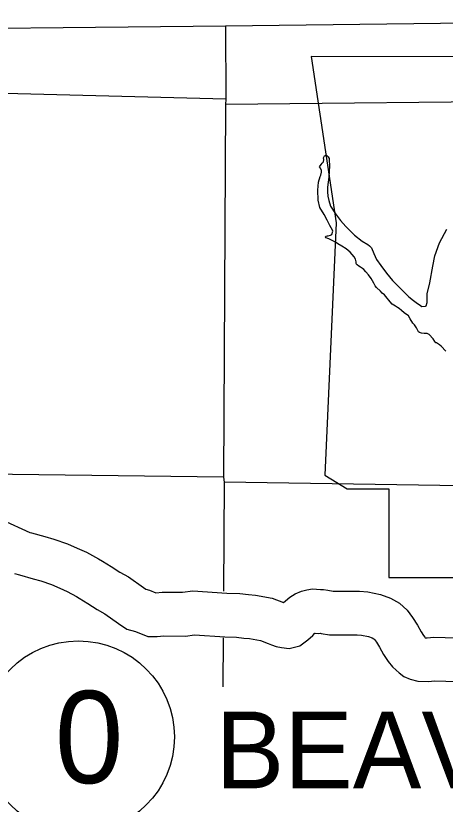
# Model space of a CAD drawing. Extents: x 77230 to 630905, y 790554 to 1662844.
# Drawn here: x 351748 to 357646, y 1628780 to 1639610 of the extents above; entities that cross this region are included whole.
import ezdxf

# ---------------------------------------------------------------- set-up
doc = ezdxf.new("R2010")
doc.units = 0
for name, color, linetype in [('Level 14', 7, 'Continuous'), ('Level 15', 7, 'Continuous'), ('Level 16', 7, 'Continuous'), ('Level 17', 7, 'Continuous'), ('Level 22', 7, 'Continuous'), ('Level 24', 7, 'Continuous'), ('Level 27', 7, 'Continuous'), ('Level 33', 7, 'Continuous')]:
    doc.layers.add(name, color=color, linetype=linetype)

msp = doc.modelspace()

# ---------------------------------------------------------------- linework, layer by layer
at = {"layer": 'Level 14'}
msp.add_lwpolyline([(338556, 1639267), (343823, 1639351), (349273, 1639417), (354630, 1639473), (359059, 1639529), (364378, 1639584), (367437, 1639610)], dxfattribs=at)
at = {"layer": 'Level 15'}
for points in [[(354630, 1639473), (354631, 1638464), (354628, 1638390), (354599, 1633274), (354610, 1633204), (354600, 1631707)], [(354596, 1631065), (354591, 1630391)]]:
    msp.add_lwpolyline(points, dxfattribs=at)
at = {"layer": 'Level 16'}
for points in [[(354631, 1638464), (349271, 1638604), (343841, 1638666), (338567, 1638659), (333182, 1638541)], [(361579, 1638291), (359054, 1638435), (354628, 1638390)], [(354599, 1633274), (350612, 1633323)], [(359057, 1633137), (354610, 1633204)]]:
    msp.add_lwpolyline(points, dxfattribs=at)
at = {"layer": 'Level 17'}
for points in [[(357013, 1635588), (356989, 1635605), (356961, 1635621), (356919, 1635647), (356890, 1635682), (356832, 1635754), (356812, 1635778), (356781, 1635800), (356755, 1635827), (356701, 1635877), (356684, 1635899), (356664, 1635939), (356629, 1636002), (356593, 1636052), (356557, 1636094), (356526, 1636127), (356510, 1636137), (356482, 1636159), (356458, 1636173), (356438, 1636187), (356434, 1636189), (356423, 1636206), (356421, 1636232), (356413, 1636268), (356397, 1636298), (356338, 1636362), (356286, 1636407), (356225, 1636447), (356171, 1636478), (356137, 1636502), (356084, 1636529), (356046, 1636547), (356034, 1636549), (356012, 1636559), (356000, 1636575), (356004, 1636585), (356024, 1636587), (356036, 1636589), (356068, 1636597), (356090, 1636606), (356103, 1636650), (356097, 1636664), (356060, 1636731), (356024, 1636803), (355981, 1636881), (355922, 1636978), (355901, 1637078), (355894, 1637214), (355907, 1637323), (355928, 1637401), (355938, 1637421), (355945, 1637463), (355945, 1637485), (355931, 1637515), (355921, 1637537), (355940, 1637567), (355958, 1637584), (355972, 1637606), (355980, 1637634), (355975, 1637660), (355989, 1637688), (356015, 1637694), (356021, 1637692), (356039, 1637674), (356050, 1637651), (356052, 1637629), (356057, 1637550), (356048, 1637394), (356031, 1637254), (356030, 1637194), (356035, 1637132), (356045, 1637072), (356072, 1636994), (356141, 1636890), (356206, 1636797), (356279, 1636716), (356402, 1636597), (356506, 1636516), (356583, 1636468), (356605, 1636451), (356633, 1636421), (356666, 1636343), (356701, 1636261), (356760, 1636178), (356837, 1636076), (356922, 1635975), (357027, 1635868), (357105, 1635789), (357148, 1635751), (357210, 1635698), (357267, 1635660), (357287, 1635642), (357325, 1635619), (357375, 1635621), (357385, 1635627), (357397, 1635671), (357399, 1635790), (357432, 1635944), (357474, 1636169), (357504, 1636313), (357565, 1636490)], [(357565, 1636490), (357667, 1636681)], [(357653, 1635005), (357588, 1635073), (357566, 1635092), (357526, 1635116), (357518, 1635120), (357504, 1635138), (357479, 1635174), (357427, 1635231), (357399, 1635245), (357371, 1635247), (357355, 1635247), (357321, 1635250), (357293, 1635260), (357278, 1635270), (357274, 1635280), (357250, 1635322), (357222, 1635363), (357199, 1635387), (357163, 1635447), (357142, 1635487), (357080, 1635532), (357044, 1635560), (357013, 1635588)]]:
    msp.add_lwpolyline(points, dxfattribs=at)
at = {"layer": 'Level 22'}
for points in [[(351560, 1632685), (351942, 1632512), (351962, 1632506), (352146, 1632457), (352273, 1632422), (352459, 1632357), (352591, 1632298), (352719, 1632243), (352885, 1632152), (352937, 1632120), (353058, 1632045), (353176, 1631970), (353294, 1631902), (353503, 1631757), (353536, 1631734), (353586, 1631719), (353670, 1631686), (353758, 1631693), (354040, 1631691), (354180, 1631710), (354648, 1631679), (354825, 1631673), (354945, 1631659), (355040, 1631650), (355268, 1631609), (355426, 1631549), (355451, 1631575), (355514, 1631624), (355585, 1631668), (355673, 1631708), (355746, 1631726), (355825, 1631739), (355934, 1631728), (355972, 1631728), (356033, 1631719), (356107, 1631708), (356154, 1631707), (356222, 1631706), (356291, 1631705), (356361, 1631708), (356468, 1631707), (356583, 1631696), (356756, 1631662), (356892, 1631611), (357019, 1631541), (357122, 1631444), (357196, 1631347), (357263, 1631240), (357313, 1631148), (357346, 1631098), (357365, 1631075), (357372, 1631068), (357397, 1631068), (357491, 1631073), (358424, 1631048)], [(351730, 1631949), (351798, 1631929), (351988, 1631878), (352093, 1631849), (352238, 1631799), (352351, 1631749), (352456, 1631703), (352584, 1631633), (352620, 1631611), (352738, 1631537), (352866, 1631456), (352973, 1631394), (353160, 1631265), (353272, 1631186), (353391, 1631151), (353563, 1631084), (353691, 1631086), (353780, 1631093), (354078, 1631091), (354201, 1631108), (354618, 1631080), (354781, 1631074), (354881, 1631063), (354958, 1631055), (355107, 1631029), (355216, 1630987), (355258, 1630969), (355325, 1630949), (355398, 1630931), (355503, 1630919), (355651, 1630956), (355758, 1631039), (355826, 1631100), (355854, 1631128), (355859, 1631132), (355859, 1631132), (355909, 1631127), (355931, 1631128), (355942, 1631126), (356056, 1631108), (356145, 1631107), (356214, 1631106), (356301, 1631105), (356371, 1631108), (356436, 1631107), (356496, 1631101), (356592, 1631083), (356641, 1631064), (356663, 1631052), (356674, 1631042), (356702, 1631005), (356745, 1630937), (356798, 1630839), (356863, 1630741), (356921, 1630669), (356972, 1630620), (357011, 1630587), (357077, 1630533), (357164, 1630499), (357268, 1630469), (357412, 1630468), (357501, 1630473), (358408, 1630448)]]:
    msp.add_lwpolyline(points, dxfattribs=at)
at = {"layer": 'Level 24'}
msp.add_lwpolyline([(355804, 1639050), (356146, 1636766), (355994, 1633302), (356299, 1633112), (356870, 1633112), (356870, 1631894), (361666, 1631894), (361894, 1632388), (361818, 1633188), (361932, 1634101), (362351, 1634825), (362617, 1635358), (362998, 1635929), (363226, 1636538), (363417, 1637032), (363759, 1637451), (363836, 1637718), (363683, 1637908), (362503, 1637908), (362770, 1638441), (362808, 1638783), (362650, 1639046)], close=True, dxfattribs=at)
at = {"layer": 'Level 33'}
msp.add_circle((352607, 1629704), 1320, dxfattribs=at)

# ---------------------------------------------------------------- texts
at = {"layer": 'Level 27'}
msp.add_text('BEAVER', height=1056, dxfattribs=at).set_placement((354493, 1628998))
at = {"layer": 'Level 33'}
msp.add_text('0', height=1267, dxfattribs=at).set_placement((352284, 1629070))

doc.saveas('drawing.dxf')
